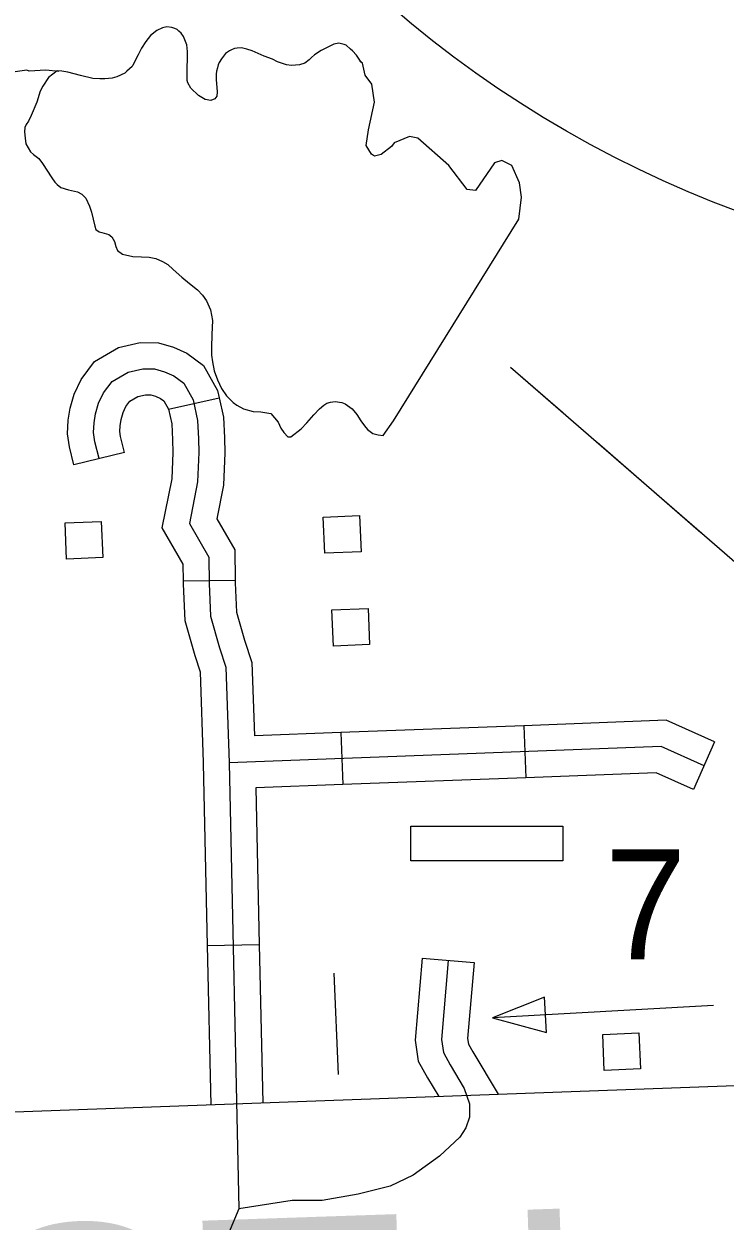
# Model space of a CAD drawing. Extents: x 1671357 to 13005564, y 567358 to 14261451.
# Drawn here: x 12758307.34 to 12758311.17, y 14259877.05 to 14259883.58 of the extents above; entities that cross this region are included whole.
import ezdxf

# ---------------------------------------------------------------- set-up
doc = ezdxf.new("R2010")
doc.units = 0
for name, color, linetype in [('32', 7, 'Continuous'), ('35', 7, 'Continuous'), ('43', 7, 'Continuous'), ('56', 7, 'Continuous'), ('60', 7, 'Continuous'), ('63', 7, 'Continuous')]:
    doc.layers.add(name, color=color, linetype=linetype)

msp = doc.modelspace()

# ---------------------------------------------------------------- linework, layer by layer
at = {"layer": '32'}
for p, q in [((12758308.1277, 14259881.4784), (12758308.405, 14259881.5405)), ((12758307.8872, 14259881.2434), (12758307.6113, 14259881.1758)), ((12758308.2081, 14259880.5427), (12758308.4922, 14259880.5472)), ((12758309.0683, 14259879.7157), (12758309.079, 14259879.4318)), ((12758310.0677, 14259879.7534), (12758310.0784, 14259879.4695)), ((12758311.1083, 14259879.665), (12758310.9926, 14259879.4055)), ((12758308.3394, 14259878.5547), (12758308.6234, 14259878.5609)), ((12758309.5125, 14259878.4861), (12758309.7956, 14259878.4619))]:
    msp.add_line(p, q, dxfattribs=at)
for points in [[(12758307.6113, 14259881.1758), (12758307.5872, 14259881.274), (12758307.5763, 14259881.3447), (12758307.5813, 14259881.4197), (12758307.5912, 14259881.4845), (12758307.6135, 14259881.5617), (12758307.6506, 14259881.6411), (12758307.7235, 14259881.7384), (12758307.8543, 14259881.8148), (12758307.9734, 14259881.8419), (12758308.0733, 14259881.8399), (12758308.1548, 14259881.8171), (12758308.228, 14259881.7839), (12758308.3196, 14259881.7174), (12758308.3959, 14259881.5809), (12758308.405, 14259881.5405)], [(12758307.7492, 14259881.2096), (12758307.7267, 14259881.3018), (12758307.7191, 14259881.3509), (12758307.7227, 14259881.4042), (12758307.7302, 14259881.4539), (12758307.7469, 14259881.5115), (12758307.7731, 14259881.5677), (12758307.82, 14259881.6303), (12758307.9071, 14259881.6811), (12758307.9879, 14259881.6995), (12758308.0524, 14259881.6982), (12758308.1061, 14259881.6832), (12758308.1562, 14259881.6604), (12758308.2109, 14259881.6208), (12758308.2618, 14259881.5297), (12758308.2871, 14259881.4167), (12758308.2909, 14259881.318), (12758308.2939, 14259881.2422), (12758308.2869, 14259881.0823), (12758308.2418, 14259880.8561)], [(12758307.8872, 14259881.2434), (12758307.8661, 14259881.3296), (12758307.8619, 14259881.3571), (12758307.864, 14259881.3888), (12758307.8693, 14259881.4234), (12758307.8803, 14259881.4614), (12758307.8957, 14259881.4942), (12758307.9165, 14259881.5221), (12758307.9599, 14259881.5474), (12758308.0024, 14259881.5571), (12758308.0315, 14259881.5565), (12758308.0573, 14259881.5493), (12758308.0844, 14259881.537), (12758308.1021, 14259881.5242), (12758308.1277, 14259881.4784), (12758308.1277, 14259881.4784)], [(12758308.405, 14259881.5405), (12758308.4285, 14259881.4351), (12758308.4329, 14259881.3236), (12758308.4361, 14259881.2418), (12758308.4284, 14259881.0652), (12758308.3916, 14259880.8809), (12758308.4896, 14259880.7117), (12758308.4922, 14259880.5472)], [(12758308.1277, 14259881.4784), (12758308.1456, 14259881.3982), (12758308.149, 14259881.3125), (12758308.1517, 14259881.2425), (12758308.1455, 14259881.0994), (12758308.092, 14259880.8313), (12758308.2067, 14259880.6333), (12758308.2081, 14259880.5427)], [(12758308.2418, 14259880.8561), (12758308.3481, 14259880.6725), (12758308.3504, 14259880.5282), (12758308.3579, 14259880.3499), (12758308.4069, 14259880.1772), (12758308.4416, 14259880.0723), (12758308.4598, 14259879.5507), (12758308.5127, 14259877.1194), (12758308.4559, 14259876.9841)], [(12758308.2081, 14259880.5427), (12758308.2084, 14259880.5241), (12758308.2167, 14259880.3273), (12758308.2711, 14259880.1355), (12758308.3004, 14259880.047), (12758308.3176, 14259879.5527)], [(12758308.4922, 14259880.5472), (12758308.4924, 14259880.5323), (12758308.4991, 14259880.3726), (12758308.5427, 14259880.219), (12758308.5829, 14259880.0976), (12758308.5968, 14259879.698)], [(12758311.1083, 14259879.665), (12758310.8443, 14259879.7827), (12758310.0677, 14259879.7534)], [(12758309.0683, 14259879.7157), (12758308.5968, 14259879.698)], [(12758310.0677, 14259879.7534), (12758309.0683, 14259879.7157)], [(12758311.0505, 14259879.5352), (12758310.8167, 14259879.6395), (12758308.4598, 14259879.5507)], [(12758308.3176, 14259879.5527), (12758308.3178, 14259879.5466), (12758308.3394, 14259878.5547)], [(12758310.0784, 14259879.4695), (12758309.079, 14259879.4318)], [(12758310.9926, 14259879.4055), (12758310.789, 14259879.4962), (12758310.0784, 14259879.4695)], [(12758309.079, 14259879.4318), (12758308.6049, 14259879.414)], [(12758308.6049, 14259879.414), (12758308.6234, 14259878.5609)], [(12758308.3394, 14259878.5547), (12758308.3583, 14259877.6866)], [(12758308.6234, 14259878.5609), (12758308.6423, 14259877.6969)], [(12758309.6541, 14259878.474), (12758309.6172, 14259878.0431), (12758309.6278, 14259877.9714), (12758309.6648, 14259877.9045), (12758309.7423, 14259877.7748), (12758309.7704, 14259877.6924), (12758309.7697, 14259877.6183), (12758309.7513, 14259877.5605), (12758309.7174, 14259877.5097), (12758309.6061, 14259877.4063), (12758309.4625, 14259877.3034), (12758309.338, 14259877.2431), (12758309.1635, 14259877.1998), (12758308.9659, 14259877.1649), (12758308.8029, 14259877.1638), (12758308.5127, 14259877.1194)], [(12758309.5125, 14259878.4861), (12758309.4743, 14259878.0387), (12758309.491, 14259877.9252), (12758309.5416, 14259877.8337), (12758309.6024, 14259877.732)], [(12758309.7956, 14259878.4619), (12758309.7602, 14259878.0475), (12758309.7646, 14259878.0176), (12758309.788, 14259877.9753), (12758309.9263, 14259877.7438)]]:
    msp.add_lwpolyline(points, dxfattribs=at)
at = {"layer": '35'}
for points in [[(12758309.1801, 14259883.37), (12758309.1537, 14259883.4087), (12758309.1318, 14259883.4324), (12758309.1219, 14259883.4414), (12758309.0981, 14259883.4632), (12758309.0866, 14259883.4664), (12758309.0578, 14259883.4746), (12758309.0296, 14259883.4696), (12758309.0018, 14259883.455), (12758308.9758, 14259883.4424), (12758308.9611, 14259883.4342), (12758308.9242, 14259883.4116), (12758308.9078, 14259883.3956), (12758308.8951, 14259883.3837), (12758308.8713, 14259883.3655), (12758308.8433, 14259883.3566), (12758308.7999, 14259883.3527), (12758308.7712, 14259883.3571), (12758308.7231, 14259883.3721), (12758308.6959, 14259883.3879), (12758308.6497, 14259883.4029), (12758308.5839, 14259883.4323), (12758308.555, 14259883.4424), (12758308.5262, 14259883.4487), (12758308.5035, 14259883.4476), (12758308.4885, 14259883.4451), (12758308.4717, 14259883.4386), (12758308.4606, 14259883.4324), (12758308.4385, 14259883.4181), (12758308.4171, 14259883.3886), (12758308.4048, 14259883.369), (12758308.3997, 14259883.3555), (12758308.3947, 14259883.3401), (12758308.3899, 14259883.3209), (12758308.3887, 14259883.3056), (12758308.3881, 14259883.2771), (12758308.3932, 14259883.2089), (12758308.3923, 14259883.186), (12758308.3817, 14259883.1703), (12758308.3593, 14259883.1617), (12758308.3287, 14259883.1679), (12758308.2917, 14259883.1891), (12758308.2501, 14259883.229), (12758308.2335, 14259883.2587), (12758308.2291, 14259883.2718), (12758308.2295, 14259883.306), (12758308.2293, 14259883.3497), (12758308.2317, 14259883.3802), (12758308.2323, 14259883.4087), (12758308.2313, 14259883.4296), (12758308.2278, 14259883.4656), (12758308.2212, 14259883.4843), (12758308.2106, 14259883.5104), (12758308.1964, 14259883.5288), (12758308.1846, 14259883.5396), (12758308.1747, 14259883.5487), (12758308.1631, 14259883.5538), (12758308.1457, 14259883.5607), (12758308.119, 14259883.5633), (12758308.0946, 14259883.5583), (12758308.0649, 14259883.5437), (12758308.0302, 14259883.5155), (12758308.0051, 14259883.484), (12758307.9803, 14259883.4467), (12758307.9629, 14259883.4117), (12758307.9333, 14259883.3553), (12758307.9299, 14259883.3475), (12758307.9299, 14259883.3475), (12758307.9007, 14259883.3215), (12758307.8898, 14259883.3115), (12758307.8453, 14259883.2905), (12758307.821, 14259883.2837), (12758307.7813, 14259883.28), (12758307.7529, 14259883.2806), (12758307.7148, 14259883.2827), (12758307.6477, 14259883.2986), (12758307.5787, 14259883.3164), (12758307.5462, 14259883.3225), (12758307.5196, 14259883.3232), (12758307.5196, 14259883.3232), (12758307.4739, 14259883.287), (12758307.4419, 14259883.2399), (12758307.428, 14259883.2127), (12758307.4099, 14259883.1529), (12758307.3792, 14259883.0793), (12758307.3634, 14259883.0501), (12758307.3511, 14259883.0305), (12758307.3442, 14259883.015), (12758307.3442, 14259883.015), (12758307.3416, 14259882.9902), (12758307.345, 14259882.9561), (12758307.3502, 14259882.926), (12758307.375, 14259882.8815), (12758307.3908, 14259882.867), (12758307.4203, 14259882.8455), (12758307.4405, 14259882.8179), (12758307.4915, 14259882.7404), (12758307.5077, 14259882.7165), (12758307.5197, 14259882.7037), (12758307.5413, 14259882.6876), (12758307.5817, 14259882.6742)], [(12758309.1801, 14259883.37), (12758309.1537, 14259883.4087), (12758309.1318, 14259883.4324), (12758309.1219, 14259883.4414), (12758309.0981, 14259883.4632), (12758309.0866, 14259883.4664), (12758309.0578, 14259883.4746), (12758309.0296, 14259883.4696), (12758309.0018, 14259883.455), (12758308.9758, 14259883.4424), (12758308.9611, 14259883.4342), (12758308.9242, 14259883.4116), (12758308.9078, 14259883.3956), (12758308.8951, 14259883.3837), (12758308.8713, 14259883.3655), (12758308.8433, 14259883.3566), (12758308.7999, 14259883.3527), (12758308.7712, 14259883.3571), (12758308.7231, 14259883.3721), (12758308.6959, 14259883.3879), (12758308.6497, 14259883.4029), (12758308.5839, 14259883.4323), (12758308.555, 14259883.4424), (12758308.5262, 14259883.4487), (12758308.5035, 14259883.4476), (12758308.4885, 14259883.4451), (12758308.4717, 14259883.4386), (12758308.4606, 14259883.4324), (12758308.4385, 14259883.4181), (12758308.4171, 14259883.3886), (12758308.4048, 14259883.369), (12758308.3997, 14259883.3555), (12758308.3947, 14259883.3401), (12758308.3899, 14259883.3209), (12758308.3887, 14259883.3056), (12758308.3881, 14259883.2771), (12758308.3932, 14259883.2089), (12758308.3923, 14259883.186), (12758308.3817, 14259883.1703), (12758308.3593, 14259883.1617), (12758308.3287, 14259883.1679), (12758308.2917, 14259883.1891), (12758308.2501, 14259883.229), (12758308.2335, 14259883.2587), (12758308.2291, 14259883.2718), (12758308.2295, 14259883.306), (12758308.2293, 14259883.3497), (12758308.2317, 14259883.3802), (12758308.2323, 14259883.4087), (12758308.2313, 14259883.4296), (12758308.2278, 14259883.4656), (12758308.2212, 14259883.4843), (12758308.2106, 14259883.5104), (12758308.1964, 14259883.5288), (12758308.1846, 14259883.5396), (12758308.1747, 14259883.5487), (12758308.1631, 14259883.5538), (12758308.1457, 14259883.5607), (12758308.119, 14259883.5633), (12758308.0946, 14259883.5583), (12758308.0649, 14259883.5437), (12758308.0302, 14259883.5155), (12758308.0051, 14259883.484), (12758307.9803, 14259883.4467), (12758307.9629, 14259883.4117), (12758307.9333, 14259883.3553), (12758307.9299, 14259883.3475), (12758307.9299, 14259883.3475), (12758307.9007, 14259883.3215), (12758307.8898, 14259883.3115), (12758307.8453, 14259883.2905), (12758307.821, 14259883.2837), (12758307.7813, 14259883.28), (12758307.7529, 14259883.2806), (12758307.7148, 14259883.2827), (12758307.6477, 14259883.2986), (12758307.5787, 14259883.3164), (12758307.5462, 14259883.3225), (12758307.5196, 14259883.3232), (12758307.5196, 14259883.3232), (12758307.4739, 14259883.287), (12758307.4419, 14259883.2399), (12758307.428, 14259883.2127), (12758307.4099, 14259883.1529), (12758307.3792, 14259883.0793), (12758307.3634, 14259883.0501), (12758307.3511, 14259883.0305), (12758307.3442, 14259883.015), (12758307.3442, 14259883.015), (12758307.3416, 14259882.9902), (12758307.345, 14259882.9561), (12758307.3502, 14259882.926), (12758307.375, 14259882.8815), (12758307.3908, 14259882.867), (12758307.4203, 14259882.8455), (12758307.4405, 14259882.8179), (12758307.4915, 14259882.7404), (12758307.5077, 14259882.7165), (12758307.5197, 14259882.7037), (12758307.5413, 14259882.6876), (12758307.5817, 14259882.6742)], [(12758309.3559, 14259881.4155), (12758310.0397, 14259882.5154), (12758310.0536, 14259882.6356), (12758310.0427, 14259882.7131), (12758310.0008, 14259882.8082), (12758309.9466, 14259882.8344), (12758309.9074, 14259882.8214), (12758309.8037, 14259882.6708), (12758309.758, 14259882.6765), (12758309.6577, 14259882.8072), (12758309.4884, 14259882.9559), (12758309.4425, 14259882.9654), (12758309.3586, 14259882.9315), (12758309.3442, 14259882.9119), (12758309.2892, 14259882.8678), (12758309.2516, 14259882.8586), (12758309.236, 14259882.8694), (12758309.2075, 14259882.9157), (12758309.2191, 14259883.0017), (12758309.2525, 14259883.1531), (12758309.237, 14259883.2513), (12758309.2009, 14259883.2991), (12758309.1861, 14259883.3652), (12758309.1728, 14259883.3757)], [(12758307.5288, 14259883.3196), (12758307.4591, 14259883.3272), (12758307.3683, 14259883.3215), (12758307.3548, 14259883.3266), (12758307.2276, 14259883.3093)], [(12758307.5817, 14259882.6742), (12758307.6315, 14259882.6631), (12758307.6548, 14259882.6509), (12758307.6767, 14259882.6291), (12758307.6976, 14259882.5863), (12758307.7087, 14259882.5526), (12758307.7161, 14259882.5149), (12758307.7254, 14259882.4773), (12758307.732, 14259882.4586), (12758307.7496, 14259882.4461), (12758307.7649, 14259882.443), (12758307.8015, 14259882.4314), (12758307.8191, 14259882.4189), (12758307.8336, 14259882.3929), (12758307.8405, 14259882.3666), (12758307.8491, 14259882.3442), (12758307.8765, 14259882.3246), (12758307.934, 14259882.312), (12758307.9815, 14259882.3103), (12758308.0233, 14259882.3084), (12758308.0596, 14259882.3005), (12758308.0945, 14259882.285), (12758308.1237, 14259882.2673), (12758308.1534, 14259882.2402), (12758308.2009, 14259882.1986), (12758308.2422, 14259882.1644), (12758308.2855, 14259882.1302), (12758308.3134, 14259882.1011), (12758308.3357, 14259882.0698), (12758308.3569, 14259882.0213), (12758308.3672, 14259881.9629)], [(12758307.5817, 14259882.6742), (12758307.6315, 14259882.6631), (12758307.6548, 14259882.6509), (12758307.6767, 14259882.6291), (12758307.6976, 14259882.5863), (12758307.7087, 14259882.5526), (12758307.7161, 14259882.5149), (12758307.7254, 14259882.4773), (12758307.732, 14259882.4586), (12758307.7496, 14259882.4461), (12758307.7649, 14259882.443), (12758307.8015, 14259882.4314), (12758307.8191, 14259882.4189), (12758307.8336, 14259882.3929), (12758307.8405, 14259882.3666), (12758307.8491, 14259882.3442), (12758307.8765, 14259882.3246), (12758307.934, 14259882.312), (12758307.9815, 14259882.3103), (12758308.0233, 14259882.3084), (12758308.0596, 14259882.3005), (12758308.0945, 14259882.285), (12758308.1237, 14259882.2673), (12758308.1534, 14259882.2402), (12758308.2009, 14259882.1986), (12758308.2422, 14259882.1644), (12758308.2855, 14259882.1302), (12758308.3134, 14259882.1011), (12758308.3357, 14259882.0698), (12758308.3569, 14259882.0213), (12758308.3672, 14259881.9629), (12758308.365, 14259881.8868), (12758308.3626, 14259881.8144), (12758308.3627, 14259881.7726), (12758308.3681, 14259881.7368), (12758308.378, 14259881.6878), (12758308.3954, 14259881.6392), (12758308.4165, 14259881.5926), (12758308.4449, 14259881.5521), (12758308.4807, 14259881.5157), (12758308.5003, 14259881.5014), (12758308.5373, 14259881.4803), (12758308.5892, 14259881.4655), (12758308.631, 14259881.4636), (12758308.6653, 14259881.4594), (12758308.6864, 14259881.4547), (12758308.7264, 14259881.409), (12758308.7412, 14259881.3755), (12758308.7575, 14259881.3515), (12758308.7794, 14259881.3278), (12758308.7964, 14259881.3286), (12758308.8514, 14259881.371), (12758308.882, 14259881.4047), (12758308.9217, 14259881.4483), (12758308.9525, 14259881.4801), (12758308.9762, 14259881.5001), (12758308.9927, 14259881.5123), (12758309.0115, 14259881.5169), (12758309.0379, 14259881.52), (12758309.0741, 14259881.516), (12758309.0915, 14259881.5073), (12758309.1307, 14259881.4805), (12758309.1549, 14259881.4493), (12758309.1773, 14259881.4161), (12758309.1975, 14259881.3885), (12758309.2136, 14259881.3684), (12758309.243, 14259881.3469), (12758309.2718, 14259881.3387), (12758309.2985, 14259881.3361), (12758309.3559, 14259881.4155)], [(12758309.2985, 14259881.3361), (12758309.3559, 14259881.4155), (12758310.0397, 14259882.5154)]]:
    msp.add_lwpolyline(points, dxfattribs=at)
at = {"layer": '43'}
for points in [[(12758309.994, 14259881.708), (12758311.2318, 14259880.6351), (12758311.5364, 14259880.4236), (12758312.4102, 14259879.8465), (12758312.4877, 14259879.7604), (12758312.5164, 14259879.6647), (12758312.4951, 14259878.0511), (12758312.5468, 14259877.9507), (12758312.5651, 14259877.1536), (12758313.3291, 14259877.1569), (12758313.609, 14259875.5501)], [(12758309.994, 14259881.708), (12758310.2774, 14259881.4624)], [(12758310.4663, 14259881.2986), (12758311.0331, 14259880.8073)]]:
    msp.add_lwpolyline(points, dxfattribs=at)
at = {"layer": '56'}
for points in [[(12758308.9811, 14259880.6933), (12758308.9729, 14259880.8903), (12758309.1705, 14259880.8986), (12758309.1787, 14259880.7016)], [(12758307.5718, 14259880.6616), (12758307.5636, 14259880.8586), (12758307.7611, 14259880.8668), (12758307.7694, 14259880.6698)], [(12758309.0282, 14259880.1872), (12758309.0199, 14259880.3842), (12758309.2175, 14259880.3925), (12758309.2257, 14259880.1955)], [(12758309.451, 14259879.0159), (12758309.451, 14259879.2053), (12758310.2797, 14259879.2053), (12758310.2797, 14259879.0159)], [(12758310.1906, 14259878.0806), (12758310.18, 14259878.2735), (12758309.8959, 14259878.1612)], [(12758310.5061, 14259877.8734), (12758310.4979, 14259878.0704), (12758310.6954, 14259878.0787), (12758310.7036, 14259877.8817)]]:
    msp.add_lwpolyline(points, close=True, dxfattribs=at)
for points in [[(12758309.0311, 14259878.404), (12758309.0539, 14259877.8522)], [(12758311.1021, 14259878.2274), (12758309.8959, 14259878.1612)]]:
    msp.add_lwpolyline(points, dxfattribs=at)
at = {"layer": '60'}
msp.add_lwpolyline([(12758299.6703, 14259877.3692), (12758323.3173, 14259878.233), (12758323.5925, 14259870.7002), (12758299.9455, 14259869.8364)], close=True, dxfattribs=at)
at = {"layer": '63'}
msp.add_circle((12758313.3414, 14259888.2945), 6.1102, dxfattribs=at)

# ---------------------------------------------------------------- texts
at = {"layer": '56'}
msp.add_text('7', height=0.6001, dxfattribs=at).set_placement((12758310.5086, 14259878.4791))
at = {"layer": '60'}
msp.add_text('PROJECT LOCATION', height=1.4, rotation=1.93896, dxfattribs=at).set_placement((12758300.7292, 14259875.397))

doc.saveas('drawing.dxf')
